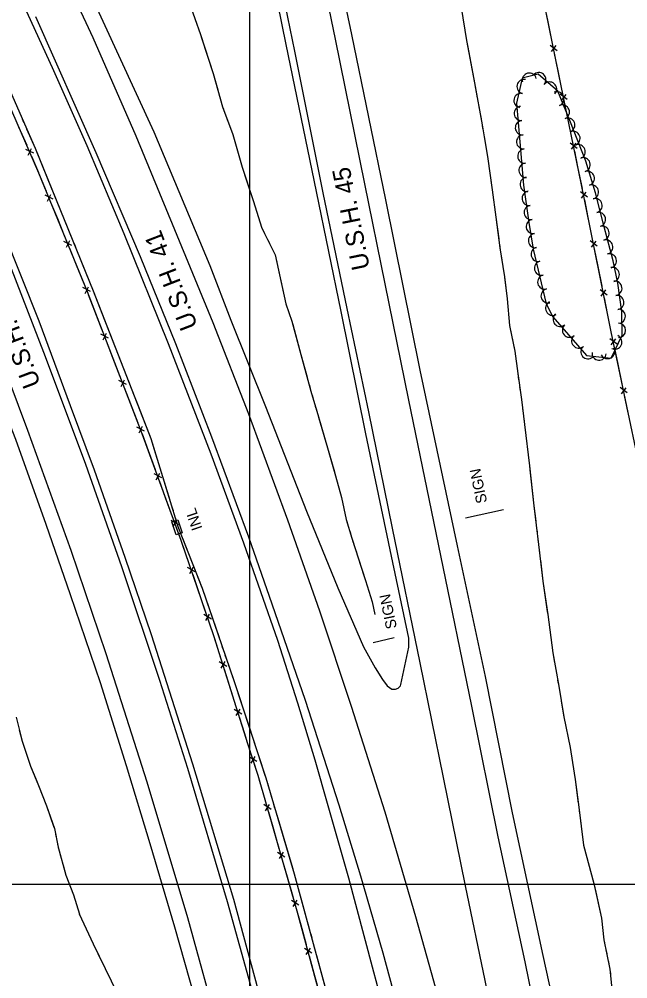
# Model space of a CAD drawing. Extents: x 353423 to 364002, y 127000 to 201942.
# Drawn here: x 361872 to 362210, y 128447 to 128981 of the extents above; entities that cross this region are included whole.
import ezdxf

# ---------------------------------------------------------------- set-up
doc = ezdxf.new("R2010")
doc.units = 0
for name, color, linetype in [('E_DTM_SlopeBottom', 7, 'Continuous'), ('E_DTM_SlopeTop', 7, 'Continuous'), ('E_FEN_Generic', 7, 'Continuous'), ('E_LAND_BrushLine', 7, 'Continuous'), ('E_LAND_TreeLine', 7, 'Continuous'), ('E_RW_IP', 7, 'Continuous'), ('E_STRUCT_WingWall', 7, 'Continuous')]:
    doc.layers.add(name, color=color, linetype=linetype)

msp = doc.modelspace()

# ---------------------------------------------------------------- linework, layer by layer
at = {"layer": 'E_DTM_SlopeBottom'}
for p, q in [((362170.76, 128963.23), (362166.86, 128966.21)), ((362167.57, 128962.76), (362170.1, 128966.11)), ((362176.34, 128936.07), (362172.44, 128939.04)), ((362173.15, 128935.59), (362175.68, 128938.95)), ((362181.94, 128908.91), (362178.03, 128911.88)), ((362178.75, 128908.43), (362181.28, 128911.79)), ((361879.82, 128906.25), (361875.39, 128908.35)), ((361876.8, 128905.12), (361878.58, 128908.93)), ((361890.54, 128880.66), (361886.17, 128882.87)), ((361887.5, 128879.6), (361889.37, 128883.37)), ((362187.54, 128881.75), (362183.63, 128884.72)), ((362184.34, 128881.26), (362186.87, 128884.63)), ((361900.99, 128855), (361896.61, 128857.21)), ((361897.95, 128853.95), (361899.82, 128857.71)), ((362193.01, 128854.55), (362189.12, 128857.54)), ((362189.81, 128854.08), (362192.36, 128857.43)), ((361911.44, 128829.35), (361907.06, 128831.56)), ((361908.39, 128828.29), (361910.27, 128832.05)), ((362198.48, 128827.37), (362194.59, 128830.36)), ((362195.28, 128826.9), (362197.83, 128830.25)), ((361921.43, 128803.48), (361917.09, 128805.76)), ((361918.37, 128802.47), (361920.3, 128806.2)), ((362204, 128800.2), (362200.09, 128803.16)), ((362200.81, 128799.71), (362203.33, 128803.08)), ((361931.42, 128777.64), (361927.08, 128779.92)), ((361928.36, 128776.63), (361930.29, 128780.36)), ((362209.7, 128773.06), (362205.78, 128776.02)), ((362206.51, 128772.57), (362209.02, 128775.94)), ((361938.35, 128750.79), (361940.28, 128754.52)), ((361941.41, 128751.8), (361937.07, 128754.08)), ((361950.95, 128725.76), (361946.66, 128728.12)), ((361947.87, 128724.81), (361949.87, 128728.5)), ((361960.46, 128699.74), (361956.17, 128702.1)), ((361957.38, 128698.79), (361959.39, 128702.48)), ((361969.6, 128673.55), (361965.36, 128676)), ((361966.5, 128672.67), (361968.58, 128676.32)), ((361978.55, 128647.33), (361974.31, 128649.79)), ((361975.45, 128646.45), (361977.53, 128650.1)), ((361987.11, 128620.94), (361982.92, 128623.5)), ((361983.98, 128620.13), (361986.15, 128623.73)), ((361995.45, 128594.52), (361991.26, 128597.08)), ((361992.32, 128593.71), (361994.49, 128597.32)), ((362003.86, 128568.14), (361999.66, 128570.67)), ((362000.74, 128567.31), (362002.89, 128570.93)), ((362011.78, 128541.54), (362007.66, 128544.2)), ((362008.64, 128540.81), (362010.9, 128544.36)), ((362019.46, 128514.92), (362015.34, 128517.58)), ((362016.32, 128514.19), (362018.58, 128517.74)), ((362027.14, 128488.31), (362023.02, 128490.96)), ((362023.99, 128487.57), (362026.25, 128491.12)), ((362034.42, 128461.55), (362030.35, 128464.28)), ((362031.27, 128460.87), (362033.59, 128464.38))]:
    msp.add_line(p, q, dxfattribs=at)
for points in [[(362472.18, 127513.45), (362435.86, 127683.45), (362416.56, 127775.89), (362399.06, 127854.44), (362378.11, 127950.96), (362365.24, 128017.95), (362342.17, 128114.65), (362325.67, 128197.32), (362307.63, 128286.22), (362286.58, 128392.03), (362269.32, 128477.67), (362250.58, 128570.4), (362235.64, 128643.63), (362216.68, 128731.33), (362200.83, 128806.91), (362185.82, 128881.51), (362170.02, 128958.2), (362151.9, 129047.32), (362135.2, 129129.2), (362125.57, 129182.76), (362085.65, 129248.17), (362070.33, 129323.03)], [(362204.61, 127807.4), (362183.91, 127889.57), (362162.21, 127972.03), (362135.31, 128074.29), (362117.23, 128143.84), (362097.81, 128218.81), (362075.51, 128303.93), (362049.99, 128397.31), (362026.3, 128484.96), (362004.52, 128560.48), (361998.85, 128577.99), (361979.91, 128637.99), (361961.78, 128691.09), (361940.13, 128750.32), (361909.61, 128829.25), (361882.73, 128895.26), (361865.25, 128935.3), (361840.31, 128990.83), (361818.4, 129039.68), (361786.48, 129105.96), (361754.35, 129168.94), (361730.24, 129215.18), (361708.22, 129255.44), (361687.49, 129293.14)], [(362165.74, 128979.22), (362163.77, 128988.93)], [(362167.99, 128968.18), (362165.74, 128979.22)], [(362171.28, 128952.05), (362170.02, 128958.2), (362169.29, 128961.76)], [(362173.56, 128941.01), (362171.28, 128952.05)], [(362176.88, 128924.88), (362174.88, 128934.59)], [(361876.08, 128910.5), (361871.57, 128920.81)], [(362179.15, 128913.85), (362176.88, 128924.88)], [(361882.66, 128895.43), (361878.7, 128904.5)], [(362182.48, 128897.72), (362180.48, 128907.43)], [(361886.91, 128885), (361882.73, 128895.26), (361882.66, 128895.43)], [(362184.75, 128886.68), (362182.48, 128897.72)], [(361893.11, 128869.77), (361889.38, 128878.94)], [(362188.02, 128870.55), (362186.07, 128880.27)], [(361897.36, 128859.35), (361893.11, 128869.77)], [(362190.24, 128859.5), (362188.02, 128870.55)], [(361903.56, 128844.11), (361899.83, 128853.28)], [(362193.49, 128843.36), (362191.54, 128853.08)], [(361907.8, 128833.69), (361903.56, 128844.11)], [(362195.71, 128832.32), (362193.49, 128843.36)], [(361913.82, 128818.38), (361910.24, 128827.62)], [(362198.96, 128816.18), (362197.01, 128825.89)], [(361917.87, 128807.88), (361913.82, 128818.38)], [(362201.2, 128805.13), (362200.83, 128806.91), (362198.96, 128816.18)], [(361923.8, 128792.54), (361920.23, 128801.78)], [(362204.58, 128789.02), (362202.54, 128798.72)], [(361927.86, 128782.04), (361923.8, 128792.54)], [(362206.89, 128777.99), (362204.58, 128789.02)], [(361933.79, 128766.7), (361930.22, 128775.94)], [(362210.28, 128761.88), (362208.24, 128771.58)], [(361937.85, 128756.2), (361933.79, 128766.7)], [(361943.61, 128740.8), (361940.21, 128750.1)], [(361947.47, 128730.23), (361943.61, 128740.8)], [(361953.12, 128714.78), (361949.72, 128724.08)], [(361956.99, 128704.21), (361953.12, 128714.78)], [(361962.58, 128688.74), (361961.78, 128691.09), (361959.23, 128698.06)], [(361966.22, 128678.09), (361962.58, 128688.74)], [(361971.53, 128662.53), (361968.34, 128671.9)], [(361975.17, 128651.87), (361971.53, 128662.53)], [(361980.45, 128636.29), (361979.91, 128637.99), (361977.29, 128645.68)], [(361983.83, 128625.56), (361980.45, 128636.29)], [(361988.79, 128609.88), (361985.8, 128619.32)], [(361992.17, 128599.14), (361988.79, 128609.88)], [(361997.13, 128583.46), (361994.15, 128592.9)], [(362000.55, 128572.74), (361998.85, 128577.99), (361997.13, 128583.46)], [(362005.51, 128557.06), (362004.52, 128560.48), (362002.57, 128566.51)], [(362008.63, 128546.24), (362005.51, 128557.06)], [(362013.19, 128530.44), (362010.44, 128539.95)], [(362016.3, 128519.62), (362013.19, 128530.44)], [(362020.86, 128503.82), (362018.12, 128513.34)], [(362023.98, 128493.01), (362020.86, 128503.82)], [(362028.41, 128477.17), (362026.3, 128484.96), (362025.79, 128486.72)], [(362031.35, 128466.3), (362028.41, 128477.17)], [(362035.64, 128450.43), (362033.05, 128459.98)], [(362038.57, 128439.56), (362035.64, 128450.43)]]:
    msp.add_lwpolyline(points, dxfattribs=at)
msp.add_lwpolyline([(361959.03, 128694.12), (361956.54, 128701.29), (361959.84, 128702.43), (361962.32, 128695.26)], close=True, dxfattribs=at)
at = {"layer": 'E_DTM_SlopeTop'}
for points in [[(361986.96, 129308.18), (362011.95, 129186.04), (362034, 129078.52), (362056.35, 128972.18), (362075.26, 128880.33), (362094.46, 128785.72), (362115.22, 128687.95), (362130.71, 128615.46), (362145.67, 128539.64), (362162.83, 128460.27), (362181.67, 128374.15), (362198.45, 128291.18), (362218.54, 128189.69), (362234.81, 128110.4), (362253.24, 128026.48), (362276.57, 127918.01), (362296.66, 127823.22), (362308.56, 127775.45), (362322.07, 127720.86), (362338.07, 127657.68)], [(361908.48, 129001.18), (361946.49, 128918.14), (361977.62, 128843.93), (361989.45, 128813.39), (362008.68, 128765.51), (362031.39, 128707.29), (362048.8, 128664.64), (362063.07, 128631.99), (362069.64, 128620.25), (362073.59, 128613.71), (362076.18, 128610.25), (362078.93, 128608.41), (362080.84, 128608.43), (362082.44, 128608.88), (362083.73, 128610.17), (362083.86, 128610.96), (362088.26, 128631.8), (362088.3, 128633.77), (362088.21, 128636.65), (362078.59, 128682.37), (362064.47, 128750.21), (362050.7, 128818.28), (362036.97, 128884.92), (362020.19, 128966.76), (362003.89, 129047.05)], [(362362.9, 127513.34), (362345.1, 127584.24), (362328.1, 127652.84), (362313.6, 127711.8), (362296.96, 127779.66), (362282.73, 127837.96), (362269.18, 127893.76), (362250.84, 127977.26), (362238.21, 128037.73), (362226.99, 128091.45), (362210.34, 128173.73), (362197.11, 128239.57), (362184.84, 128299.68), (362169.78, 128373.93), (362152.87, 128456.81), (362138.01, 128526.39), (362123.24, 128598.99), (362106.14, 128682.62), (362088.32, 128769.09), (362075.19, 128833.71), (362063.83, 128889.32), (362047.62, 128969.62), (362032.36, 129043.34)], [(362010.42, 129032.53), (362024.66, 128963.02), (362040.44, 128884.2), (362053.86, 128819.98), (362065.91, 128762.46), (362078.95, 128697.79), (362094.33, 128623), (362107.32, 128559.32), (362119.68, 128499.09), (362130.45, 128446.36), (362143.01, 128384.62), (362157.47, 128314.05), (362172.93, 128240.23), (362186.38, 128173.8), (362199.08, 128110.95), (362213.79, 128041.23)], [(362218.34, 127992.39), (362196.13, 128081.68), (362176.57, 128160.87), (362162.15, 128218.31), (362146.05, 128281.65), (362127.59, 128352.82), (362111.91, 128411.56), (362092.25, 128481.81), (362075.08, 128540.01), (362056.4, 128598.71), (362038.79, 128651.66), (362021.12, 128702.26), (361999.41, 128761.22), (361979.57, 128811.98), (361958.29, 128863.63), (361936.68, 128915.7), (361912.78, 128970.46), (361886.26, 129027.26)], [(362183.03, 127752.98), (362165.42, 127823.24), (362146.75, 127898.82), (362125.73, 127983.69), (362103.21, 128073.08), (362082.86, 128154.56), (362068.05, 128214.01), (362054.63, 128264.77), (362045.41, 128295.47), (362036.48, 128326.1), (362020.03, 128383.64), (362006.39, 128434.6), (361990.99, 128491.46), (361968.3, 128566.73), (361945.34, 128638.56), (361930.65, 128681.57), (361913.66, 128730.07), (361900.27, 128765.86), (361882.76, 128812.99), (361863.21, 128862.28), (361843.64, 128910.14), (361815.02, 128976.58), (361794.77, 129021.23)], [(362213.36, 127499.38), (362181.32, 127626.78), (362161.72, 127704.48), (362145.67, 127768.24), (362130.29, 127831.43), (362114.83, 127893.38), (362099.46, 127954.81), (362080.71, 128029.42), (362060.68, 128112.08), (362041.03, 128191.06), (362025.12, 128255.61), (362009.2, 128316.48), (361993.37, 128377.95), (361983.36, 128416.15), (361965.4, 128481.36), (361942.93, 128556.66), (361920.14, 128628), (361900.6, 128685.51), (361876.59, 128752.15), (361856.16, 128806.29), (361823.66, 128886.96), (361789.69, 128966.2), (361770.78, 129008.39)], [(362242.46, 127479.5), (362212.32, 127600.03), (362192.55, 127677.03), (362174.72, 127750.39), (362155.56, 127826.22), (362139.47, 127892.39), (362124.1, 127954.15), (362107.18, 128021.4), (362083.5, 128117.26), (362065.27, 128192.51), (362039.09, 128294.93), (362007.13, 128419.6), (361987.58, 128490.18), (361965.39, 128564.32), (361949.96, 128613.11), (361928.85, 128676.38), (361908.85, 128733.26), (361886.38, 128793.04), (361860.05, 128860.65), (361830.57, 128932.61), (361797.13, 129007.43)], [(361763.46, 129002.94), (361782.23, 128962.41), (361800.81, 128920.52), (361817.19, 128882.56), (361831.22, 128846.46), (361848.5, 128801.11), (361869.76, 128747.26), (361886.57, 128700.02), (361900.08, 128661.07), (361916.65, 128612.15), (361931.1, 128565.9), (361944.34, 128522.67), (361957.99, 128476.2), (361971.95, 128427.11)], [(362306.82, 127501.81), (362272.46, 127642.02), (362253.36, 127718.15), (362237.11, 127784.36), (362217.92, 127861.21), (362202.38, 127923.46), (362185.34, 127989.74), (362165.29, 128069.8), (362142.52, 128162.86), (362122.2, 128245.55), (362093.09, 128360.53), (362068.17, 128453.81), (362054.88, 128503.33), (362043.46, 128543.58), (362036.29, 128568.96), (362026.53, 128600.5), (362015.49, 128635.47), (361996.52, 128689.52), (361978.48, 128738.95), (361954.64, 128800.32), (361930.11, 128861.39), (361909.42, 128910.29), (361890.21, 128953.79), (361874.92, 128987.28)], [(362250.81, 127766.73), (362231.53, 127845.06), (362221.85, 127883.67), (362206.56, 127943.28), (362194.39, 127991.18), (362174.51, 128071.12), (362151, 128164.32), (362136.97, 128222.4), (362121, 128285.03), (362102.22, 128358.01), (362085.12, 128420.48), (362074.01, 128461.68), (362061.56, 128504.5), (362049.49, 128543.95), (362030.9, 128602.01), (362012.3, 128655.63), (361999.28, 128692.85), (361978.85, 128748.35), (361958.82, 128800.24), (361939.16, 128848.72), (361914.6, 128906.51), (361880.96, 128982.02)]]:
    msp.add_lwpolyline(points, dxfattribs=at)
at = {"layer": 'E_FEN_Generic'}
msp.add_lwpolyline([(362164.59, 128822.62), (362168.39, 128815.4), (362187.01, 128793.76), (362200.8, 128792.41), (362206.93, 128805.21), (362206.76, 128818.11), (362204.51, 128833.98), (362201.94, 128846.36), (362196.92, 128865.31), (362192.09, 128884.26), (362186.7, 128901.93), (362177.81, 128924.51), (362171.06, 128940.68), (362160.17, 128950.24), (362151.22, 128947.95), (362148.19, 128934.16), (362150, 128912.68), (362152.02, 128888.53), (362155.02, 128867.77), (362157.35, 128852.95), (362164.59, 128822.62)], dxfattribs=at)
for centre, start, end in [((362152.33, 128943.34), 77.6403, 257.625), ((362155.28, 128946.85), 14.3056, 194.2903), ((362160.56, 128947.13), 318.7377, 138.7223), ((362166.52, 128941.91), 318.7377, 138.7223), ((362150.63, 128935.6), 77.6403, 257.625), ((362170.57, 128936.47), 292.6519, 112.6366), ((362150.76, 128928.37), 94.8179, 274.8026), ((362173.62, 128929.15), 292.6519, 112.6366), ((362176.62, 128921.86), 291.5118, 111.4964), ((362151.43, 128920.47), 94.8179, 274.8026), ((362152.09, 128912.57), 94.7953, 274.7799), ((362179.53, 128914.49), 291.5118, 111.4964), ((362182.43, 128907.12), 291.5118, 111.4964), ((362152.75, 128904.68), 94.7953, 274.7799), ((362185.17, 128899.86), 286.9697, 106.9544), ((362153.41, 128896.78), 94.7953, 274.7799), ((362187.48, 128892.29), 286.9697, 106.9544), ((362154.07, 128888.89), 94.7953, 274.7799), ((362189.79, 128884.71), 286.9697, 106.9544), ((362155.18, 128881.17), 98.2112, 278.1958), ((362156.31, 128873.32), 98.2112, 278.1958), ((362191.77, 128877.14), 284.3012, 104.2859), ((362193.72, 128869.46), 284.3012, 104.2859), ((362157.47, 128865.51), 98.9789, 278.9636), ((362158.71, 128857.69), 98.9789, 278.9636), ((362195.71, 128861.77), 284.8384, 104.8231), ((362197.74, 128854.11), 284.8384, 104.8231), ((362160.17, 128850.07), 103.4224, 283.407), ((362199.77, 128846.45), 284.8384, 104.8231), ((362162.01, 128842.36), 103.4224, 283.407), ((362201.39, 128838.81), 281.7602, 101.7449), ((362163.85, 128834.66), 103.4224, 283.407), ((362202.82, 128831.16), 278.0442, 98.0289), ((362165.69, 128826.95), 103.4224, 283.407), ((362203.93, 128823.31), 278.0442, 98.0289), ((362168.27, 128820.07), 117.758, 297.7427), ((362204.71, 128815.7), 270.7891, 90.7738), ((362172.39, 128813.92), 130.7191, 310.7038), ((362177.56, 128807.92), 130.7191, 310.7038), ((362204.82, 128807.78), 270.7891, 90.7738), ((362182.73, 128801.91), 130.7191, 310.7038), ((362202.76, 128801.3), 244.3945, 64.3792), ((362187.9, 128795.91), 130.7191, 310.7038), ((362198.77, 128796.03), 207.6204, 27.6051), ((362194.05, 128795.15), 174.4395, 354.4242)]:
    msp.add_arc(centre, 3.96, start, end, dxfattribs=at)
at = {"layer": 'E_LAND_BrushLine'}
for p, q in [((362140.99, 128708.11), (362119.74, 128703.51)), ((362080.2, 128636.86), (362068.52, 128634.05))]:
    msp.add_line(p, q, dxfattribs=at)
at = {"layer": 'E_LAND_TreeLine'}
for p, q in [((362000, 127000), (362000, 129500)), ((360500, 128500), (363500, 128500))]:
    msp.add_line(p, q, dxfattribs=at)
at = {"layer": 'E_STRUCT_WingWall'}
for points in [[(361829.18, 129024.73), (361854.96, 128967.08), (361880.53, 128909.05), (361912.91, 128829.76), (361944.88, 128747.76), (361959.97, 128698.79), (361973.39, 128664.55), (361990.99, 128613.13), (362008.76, 128559.17), (362024.59, 128505.79), (362042.94, 128438.41), (362058.22, 128381.31), (362080.17, 128296.54), (362107.45, 128188.21), (362148.67, 128022.17), (362170.55, 127930.13), (362177.68, 127905.42), (362185.52, 127872.59), (362190.46, 127851.61), (362194.89, 127832.47), (362197.23, 127820.21), (362201.62, 127801.55)], [(361963.01, 128999.1), (361966.14, 128990.03), (361972.43, 128972.27), (361973.03, 128970.43)], [(361966.14, 128990.03), (361972.43, 128972.27), (361979.45, 128950.57), (361984.75, 128932.11), (361990.45, 128916.59), (361995.74, 128898.55), (362001.68, 128879.99), (362006.68, 128864.53), (362014.01, 128849.76), (362019.88, 128822.56), (362023.26, 128812.9), (362028.3, 128794.38), (362033.83, 128774.08), (362038.05, 128759.71), (362043.1, 128742.49), (362047.54, 128726.92), (362050.78, 128714.93), (362053.5, 128702.61), (362056.66, 128692.25), (362060.26, 128680.82), (362064.18, 128668.86), (362067.86, 128656.98), (362069.43, 128649.94)], [(362116.24, 128993.59), (362117.37, 128987.18), (362120.35, 128968.89), (362121.04, 128965.27)], [(362117.37, 128987.18), (362120.35, 128968.89), (362124.85, 128945.42), (362129.01, 128922.1), (362132.2, 128903.2), (362134.6, 128885.96), (362136.62, 128870.73), (362138.94, 128853.64), (362141.41, 128837.49), (362142.92, 128825.38), (362144.24, 128810.59), (362147.15, 128796.28), (362148.83, 128783.78), (362150.88, 128769.33), (362152.62, 128755.4), (362155.34, 128732.53), (362157.86, 128710.29), (362160.39, 128688.82), (362162.73, 128668.42), (362165.46, 128649.94), (362168.27, 128628.56), (362171.58, 128610.07), (362174.5, 128593.05), (362177.93, 128575.96), (362180.68, 128558.24), (362182.71, 128542.8), (362185.38, 128521.71), (362191.13, 128500.37), (362195.36, 128481.13), (362196.72, 128469.12), (362200.05, 128452.76), (362202.1, 128432.52)], [(361973.03, 128970.43), (361979.45, 128950.57), (361982.07, 128941.44)], [(362121.04, 128965.27), (362124.85, 128945.42), (362126.35, 128937.04)], [(361983.23, 128937.41), (361983.8, 128935.4)], [(361985.01, 128931.39), (361985.73, 128929.42)], [(362127.04, 128933.14), (362127.39, 128931.19)], [(361873.34, 128925.36), (361874.16, 128923.51)], [(361987.18, 128925.49), (361987.9, 128923.52)], [(362128.09, 128927.29), (362128.43, 128925.35)], [(361875.79, 128919.79), (361880.53, 128909.05), (361887.22, 128892.66)], [(362129.12, 128921.44), (362129.45, 128919.49)], [(361989.35, 128919.59), (361990.45, 128916.59), (361995.74, 128898.55), (361998.29, 128890.57)], [(362130.11, 128915.58), (362132.2, 128903.2), (362134.43, 128887.19)], [(361887.22, 128892.66), (361898.35, 128865.4)], [(361998.29, 128890.57), (362001.68, 128879.99), (362006.68, 128864.53), (362008.02, 128861.84)], [(362134.43, 128887.19), (362134.6, 128885.96), (362136.62, 128870.73), (362138.25, 128858.73)], [(361899.89, 128861.64), (361900.66, 128859.76)], [(361902.19, 128856), (361902.96, 128854.12)], [(362009.88, 128858.09), (362010.81, 128856.21)], [(361904.49, 128850.36), (361905.26, 128848.48)], [(362012.67, 128852.46), (362013.6, 128850.58)], [(362138.79, 128854.8), (362138.94, 128853.64), (362139.07, 128852.84)], [(362014.7, 128846.56), (362015.14, 128844.51)], [(362139.66, 128848.92), (362139.96, 128846.96)], [(361906.8, 128844.72), (361912.91, 128829.76), (361917.73, 128817.39)], [(362016.02, 128840.42), (362019.88, 128822.56), (362023.26, 128812.9), (362023.75, 128811.1)], [(362140.56, 128843.05), (362140.86, 128841.09)], [(362141.45, 128837.17), (362142.92, 128825.38), (362144.24, 128810.59), (362144.64, 128808.66)], [(361917.73, 128817.39), (361928.43, 128789.96)], [(362023.75, 128811.1), (362028.3, 128794.38), (362031.73, 128781.79)], [(362144.64, 128808.66), (362147.15, 128796.28), (362148.83, 128783.78), (362149.32, 128780.34)], [(361929.91, 128786.17), (361930.64, 128784.28)], [(361932.12, 128780.5), (361932.86, 128778.61)], [(362032.83, 128777.75), (362033.38, 128775.73)], [(362149.88, 128776.42), (362150.16, 128774.46)], [(361934.33, 128774.82), (361935.07, 128772.93)], [(362034.53, 128771.7), (362035.12, 128769.69)], [(362150.71, 128770.53), (362150.88, 128769.33), (362150.98, 128768.57)], [(361936.54, 128769.15), (361944.88, 128747.76), (361946.79, 128741.56)], [(362036.3, 128765.67), (362036.89, 128763.66)], [(362038.07, 128759.64), (362043.1, 128742.49), (362046.52, 128730.47)], [(362151.47, 128764.64), (362151.72, 128762.68)], [(362152.21, 128758.74), (362152.62, 128755.4), (362155.34, 128732.53), (362155.6, 128730.23)], [(361946.79, 128741.56), (361955.46, 128713.43)], [(362046.52, 128730.47), (362047.54, 128726.92), (362050.78, 128714.93), (362053.5, 128702.61), (362053.98, 128701.04)], [(362155.6, 128730.23), (362157.86, 128710.29), (362158.87, 128701.69)], [(361956.65, 128709.55), (361957.25, 128707.61)], [(361958.45, 128703.73), (361959.04, 128701.79)], [(361960.3, 128697.93), (361961.04, 128696.04)], [(362055.2, 128697.03), (362055.81, 128695.03)], [(362159.34, 128697.76), (362159.57, 128695.79)], [(361962.52, 128692.26), (361973.27, 128664.85)], [(362057.05, 128691.02), (362057.67, 128689.03)], [(362160.03, 128691.85), (362160.27, 128689.89)], [(362058.93, 128685.03), (362059.56, 128683.03)], [(362160.72, 128685.95), (362160.95, 128683.98)], [(362161.4, 128680.05), (362162.73, 128668.42), (362165.21, 128651.58)], [(362060.84, 128679.04), (362064.18, 128668.86), (362067.86, 128656.98), (362069.43, 128649.94)], [(361973.27, 128664.85), (361973.39, 128664.55), (361982.81, 128637)], [(362165.21, 128651.58), (362165.46, 128649.94), (362168.27, 128628.56), (362169.24, 128623.15)], [(361984.13, 128633.16), (361984.79, 128631.24)], [(361986.1, 128627.4), (361986.76, 128625.48)], [(361988.07, 128621.63), (361988.73, 128619.71)], [(361990.05, 128615.87), (361990.99, 128613.13), (361999.29, 128587.92)], [(362169.94, 128619.25), (362170.29, 128617.3)], [(362170.99, 128613.4), (362171.34, 128611.45)], [(362172.02, 128607.55), (362172.35, 128605.59)], [(362173.02, 128601.69), (362174.5, 128593.05), (362177.93, 128575.96), (362178.32, 128573.46)], [(361869.98, 128592.78), (361873.35, 128579.51), (361878.07, 128565.63), (361882.45, 128554.78), (361886.95, 128543.61), (361891.34, 128530.93), (361893.33, 128520.62), (361897.67, 128505.07), (361901.82, 128494.02), (361905.32, 128483.31)], [(361871.75, 128585.81), (361873.35, 128579.51), (361878.07, 128565.63), (361880.91, 128558.6)], [(361999.29, 128587.92), (362008.5, 128559.95)], [(362178.32, 128573.46), (362180.68, 128558.24), (362182.42, 128545.04)], [(361880.91, 128558.6), (361882.45, 128554.78), (361886.95, 128543.61), (361891.06, 128531.72)], [(362009.68, 128556.07), (362010.25, 128554.12)], [(362011.41, 128550.23), (362011.99, 128548.28)], [(362013.14, 128544.39), (362013.72, 128542.44)], [(362182.93, 128541.11), (362183.17, 128539.15)], [(362014.87, 128538.54), (362023.24, 128510.32)], [(362183.67, 128535.21), (362183.92, 128533.25)], [(361891.93, 128527.86), (361892.3, 128525.91)], [(362184.42, 128529.32), (362184.66, 128527.35)], [(361893.06, 128522.02), (361893.33, 128520.62), (361893.48, 128520.08)], [(362185.16, 128523.42), (362185.38, 128521.71), (362191.13, 128500.37), (362192.18, 128495.59)], [(361894.54, 128516.26), (361895.08, 128514.35)], [(361896.14, 128510.53), (361897.67, 128505.07), (361901.82, 128494.02), (361905.32, 128483.31)], [(362023.24, 128510.32), (362024.59, 128505.79), (362031.08, 128481.94)], [(362192.18, 128495.59), (362195.36, 128481.13), (362196.72, 128469.12), (362197.08, 128467.33)], [(362109.64, 127770.6), (362097.72, 127807.88), (362085.11, 127855.19), (362068.7, 127904.38), (362058.26, 127942.02), (362048.46, 127978.53), (362041.05, 128003.17), (362035.62, 128019.01), (362030.65, 128034.35), (362026.17, 128050.74), (362022.79, 128065.64), (362016.28, 128089.84), (362010.79, 128109.35), (361994.67, 128183.44), (361979.34, 128243.75), (361959.86, 128327.78), (361938.67, 128393.15), (361926.4, 128439.16), (361912.99, 128466.65), (361905.32, 128483.31)], [(361918.04, 128456.3), (361912.99, 128466.65), (361905.32, 128483.31)], [(362032.15, 128478.02), (362032.68, 128476.06)], [(362033.75, 128472.14), (362034.29, 128470.18)], [(362035.35, 128466.27), (362035.89, 128464.31)], [(362197.87, 128463.45), (362198.27, 128461.51)], [(362036.95, 128460.39), (362042.94, 128438.41), (362044.66, 128431.97)], [(362199.06, 128457.63), (362199.46, 128455.69)], [(361920.75, 128450.74), (361919.84, 128452.6)], [(362200.15, 128451.79), (362200.35, 128449.82)]]:
    msp.add_lwpolyline(points, dxfattribs=at)

# ---------------------------------------------------------------- texts
at = {"layer": 'E_DTM_SlopeBottom'}
msp.add_text('INL', height=6, rotation=108.8264, dxfattribs=at).set_placement((361973.64, 128697.79))
at = {"layer": 'E_LAND_BrushLine'}
for p in [(362131.87, 128712.28), (362081.71, 128642.52)]:
    msp.add_text('SIGN', height=6, rotation=101.6469, dxfattribs=at).set_placement(p)
at = {"layer": 'E_RW_IP'}
for s, rotation, p in [('U.S.H. 45', 101.322, (362066.68, 128842.37)), ('U.S.H. 41', 111.1087, (361971.13, 128810.13)), ('U.S.H. 41', 110.6789, (361883.81, 128777.89))]:
    msp.add_text(s, height=10, rotation=rotation, dxfattribs=at).set_placement(p)

doc.saveas('drawing.dxf')
